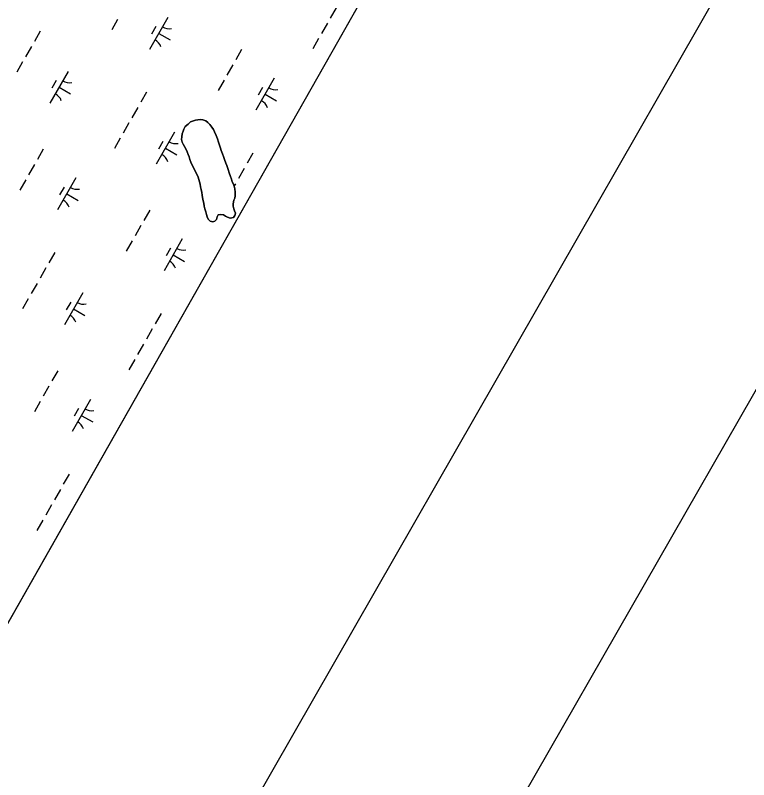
# Model space of a CAD drawing. Extents: x 3930721 to 3950824, y 220441 to 242861.
# Drawn here: x 3944950 to 3945945, y 228013 to 229050 of the extents above; entities that cross this region are included whole.
import ezdxf

# ---------------------------------------------------------------- set-up
doc = ezdxf.new("R2010")
doc.units = 0
for name, color, linetype in [('G-ANNO-NPLT', 7, 'Continuous'), ('V-ANNO-SYMB', 7, 'Continuous'), ('V-GRID-FRAM', 7, 'Continuous'), ('V-TOPO-SHOR', 7, 'Continuous'), ('V-WETL-SWMP', 7, 'Continuous')]:
    doc.layers.add(name, color=color, linetype=linetype)

msp = doc.modelspace()

# ---------------------------------------------------------------- linework, layer by layer
at = {"layer": 'G-ANNO-NPLT'}
msp.add_lwpolyline([(3940085.2, 242608.2), (3930974, 226699.2), (3941459.4, 220694), (3950570.7, 236603)], close=True, dxfattribs=at)
at = {"layer": 'V-ANNO-SYMB'}
msp.add_lwpolyline([(3939673.1, 241259.6), (3931452.2, 226905.4), (3941395.3, 221210.9), (3949616.1, 235565.1), (3939673.1, 241259.6)], dxfattribs=at)
at = {"layer": 'V-GRID-FRAM'}
msp.add_lwpolyline([(3948829, 235080.9), (3941569.4, 222286.8), (3934009.8, 226348.1), (3941449.6, 239338.6), (3948829, 235080.9)], dxfattribs=at)
at = {"layer": 'V-TOPO-SHOR'}
msp.add_lwpolyline([(3945187.7, 228851.3), (3945186.5, 228854.8), (3945185.3, 228858.5), (3945184.1, 228861.5), (3945182.7, 228865.2), (3945180.8, 228869.3), (3945179.4, 228872.3), (3945177.5, 228875.5), (3945176.1, 228878.5), (3945175.1, 228882), (3945175.6, 228885.5), (3945176.2, 228889.4), (3945177.3, 228893.1), (3945178.5, 228895.9), (3945180.3, 228899.4), (3945184, 228902.9), (3945187.2, 228905.7), (3945189.9, 228906.9), (3945194.1, 228908.1), (3945197.3, 228908.6), (3945201, 228909.1), (3945204, 228908.7), (3945208.2, 228907.1), (3945211, 228904.8), (3945213.6, 228902.3), (3945216.2, 228898.8), (3945218.5, 228895.4), (3945219.7, 228892.2), (3945222.1, 228887.3), (3945223.8, 228882.7), (3945225.2, 228878.3), (3945226.6, 228874.2), (3945227.8, 228870.2), (3945229, 228867), (3945230.7, 228862.4), (3945232.1, 228858.9), (3945233.5, 228854.8), (3945235.2, 228849.7), (3945236.4, 228846.5), (3945238.3, 228841.4), (3945240, 228836.5), (3945241.7, 228831.7), (3945242.9, 228828), (3945244, 228824.5), (3945245.5, 228821.3), (3945246.7, 228818.5), (3945247.6, 228815.1), (3945248.1, 228810.7), (3945247.9, 228805.6), (3945247.3, 228802.3), (3945246.2, 228799.5), (3945245.3, 228794.7), (3945245.1, 228791.4), (3945246, 228787.7), (3945247.2, 228785), (3945248.2, 228782), (3945247.3, 228778.7), (3945245.5, 228776.1), (3945241.3, 228775.4), (3945237.6, 228776.5), (3945235, 228778.1), (3945232, 228779.9), (3945228.3, 228780.4), (3945225, 228779.6), (3945223.7, 228776.8), (3945222.6, 228773.6), (3945220.5, 228771.3), (3945217.5, 228770.1), (3945214.2, 228771.2), (3945211.4, 228773.9), (3945209.8, 228777.2), (3945209.1, 228780.2), (3945208.1, 228783.6), (3945206.9, 228787.8), (3945205.9, 228791.5), (3945205.2, 228795.4), (3945204.5, 228798.7), (3945203.5, 228803.3), (3945203, 228806.3), (3945202.5, 228810.2), (3945201.8, 228814.1), (3945201, 228817.8), (3945200.3, 228821.3), (3945199.6, 228824.3), (3945198.6, 228827.6), (3945197.7, 228831), (3945187.7, 228851.3)], dxfattribs=at)
at = {"layer": 'V-WETL-SWMP'}
for p, q in [((3945923.3, 229960), (3944749.7, 227891.6)), ((3945384.9, 229060.5), (3945377, 229046.6)), ((3945088.5, 229044.8), (3945080.5, 229030.9)), ((3945156.6, 229047.6), (3945131.8, 229004.2)), ((3945140.5, 229035), (3945134.5, 229024.6)), ((3945373, 229039.7), (3945365.1, 229025.8)), ((3944983.5, 229028.9), (3944975.5, 229015)), ((3945144.2, 229025.9), (3945159.8, 229017)), ((3945361.1, 229018.9), (3945353.1, 229005)), ((3944971.5, 229008.1), (3944963.6, 228994.2)), ((3945256.7, 229003.8), (3945248.7, 228989.9)), ((3944959.6, 228987.3), (3944951.7, 228973.4)), ((3945244.8, 228983), (3945236.8, 228969.1)), ((3945021.4, 228974.4), (3944996.6, 228931)), ((3945005.3, 228961.8), (3944999.3, 228951.4)), ((3945232.8, 228962.2), (3945224.9, 228948.3)), ((3945301, 228965), (3945276.1, 228921.6)), ((3945009, 228952.7), (3945024.6, 228943.8)), ((3945284.8, 228952.3), (3945278.9, 228941.9)), ((3945127.8, 228946.3), (3945119.8, 228932.4)), ((3945288.5, 228943.3), (3945304.2, 228934.3)), ((3945115.9, 228925.4), (3945107.9, 228911.5)), ((3945194.1, 228908.1), (3945189.9, 228906.9)), ((3945197.3, 228908.6), (3945194.1, 228908.1)), ((3945201, 228909.1), (3945197.3, 228908.6)), ((3945204, 228908.7), (3945201, 228909.1)), ((3945208.2, 228907.1), (3945204, 228908.7)), ((3945103.9, 228904.6), (3945096, 228890.7)), ((3945180.3, 228899.4), (3945178.5, 228895.9)), ((3945184, 228902.9), (3945180.3, 228899.4)), ((3945187.2, 228905.7), (3945184, 228902.9)), ((3945189.9, 228906.9), (3945187.2, 228905.7)), ((3945211, 228904.8), (3945208.2, 228907.1)), ((3945213.6, 228902.3), (3945211, 228904.8)), ((3945216.2, 228898.8), (3945213.6, 228902.3)), ((3945218.5, 228895.4), (3945216.2, 228898.8)), ((3945165.8, 228891.8), (3945140.9, 228848.4)), ((3945176.2, 228889.4), (3945175.6, 228885.5)), ((3945177.3, 228893.1), (3945176.2, 228889.4)), ((3945178.5, 228895.9), (3945177.3, 228893.1)), ((3945219.7, 228892.2), (3945218.5, 228895.4)), ((3945222.1, 228887.3), (3945219.7, 228892.2)), ((3945223.8, 228882.7), (3945222.1, 228887.3)), ((3945092, 228883.8), (3945084.1, 228869.9)), ((3945149.6, 228879.1), (3945143.7, 228868.7)), ((3945175.6, 228885.5), (3945175.1, 228882)), ((3945175.1, 228882), (3945176.1, 228878.5)), ((3945176.1, 228878.5), (3945177.5, 228875.5)), ((3945225.2, 228878.3), (3945223.8, 228882.7)), ((3945226.6, 228874.2), (3945225.2, 228878.3)), ((3944987.6, 228868.7), (3944979.7, 228854.8)), ((3945153.3, 228870.1), (3945169, 228861.1)), ((3945177.5, 228875.5), (3945179.4, 228872.3)), ((3945179.4, 228872.3), (3945180.8, 228869.3)), ((3945180.8, 228869.3), (3945182.7, 228865.2)), ((3945227.8, 228870.2), (3945226.6, 228874.2)), ((3945229, 228867), (3945227.8, 228870.2)), ((3945230.7, 228862.4), (3945229, 228867)), ((3945182.7, 228865.2), (3945184.1, 228861.5)), ((3945184.1, 228861.5), (3945185.3, 228858.5)), ((3945185.3, 228858.5), (3945186.5, 228854.8)), ((3945232.1, 228858.9), (3945230.7, 228862.4)), ((3945233.5, 228854.8), (3945232.1, 228858.9)), ((3945272.1, 228863.6), (3945264.2, 228849.7)), ((3944975.7, 228847.9), (3944967.8, 228834)), ((3945186.5, 228854.8), (3945187.7, 228851.3)), ((3945187.7, 228851.3), (3945197.7, 228831)), ((3945235.2, 228849.7), (3945233.5, 228854.8)), ((3945236.4, 228846.5), (3945235.2, 228849.7)), ((3945238.3, 228841.4), (3945236.4, 228846.5)), ((3945240, 228836.5), (3945238.3, 228841.4)), ((3945241.7, 228831.7), (3945240, 228836.5)), ((3945260.2, 228842.8), (3945252.3, 228828.9)), ((3944963.8, 228827), (3944955.8, 228813.2)), ((3945031.9, 228829.9), (3945007.1, 228786.5)), ((3945197.7, 228831), (3945198.6, 228827.6)), ((3945198.6, 228827.6), (3945199.6, 228824.3)), ((3945242.9, 228828), (3945241.7, 228831.7)), ((3945244, 228824.5), (3945242.9, 228828)), ((3945015.8, 228817.2), (3945009.8, 228806.8)), ((3945199.6, 228824.3), (3945200.3, 228821.3)), ((3945200.3, 228821.3), (3945201, 228817.8)), ((3945201, 228817.8), (3945201.8, 228814.1)), ((3945245.5, 228821.3), (3945244, 228824.5)), ((3945246.7, 228818.5), (3945245.5, 228821.3)), ((3945248.3, 228821.9), (3945246.5, 228818.9)), ((3945247.6, 228815.1), (3945246.7, 228818.5)), ((3945248.1, 228810.7), (3945247.6, 228815.1)), ((3945019.5, 228808.2), (3945035.1, 228799.2)), ((3945201.8, 228814.1), (3945202.5, 228810.2)), ((3945202.5, 228810.2), (3945203, 228806.3)), ((3945203, 228806.3), (3945203.5, 228803.3)), ((3945247.3, 228802.3), (3945247.9, 228805.6)), ((3945247.9, 228805.6), (3945248.1, 228810.7)), ((3945203.5, 228803.3), (3945204.5, 228798.7)), ((3945204.5, 228798.7), (3945205.2, 228795.4)), ((3945205.2, 228795.4), (3945205.9, 228791.5)), ((3945245.1, 228791.4), (3945245.3, 228794.7)), ((3945245.3, 228794.7), (3945246.2, 228799.5)), ((3945246.2, 228799.5), (3945247.3, 228802.3)), ((3945132, 228786), (3945124, 228772.1)), ((3945205.9, 228791.5), (3945206.9, 228787.8)), ((3945206.9, 228787.8), (3945208.1, 228783.6)), ((3945208.1, 228783.6), (3945209.1, 228780.2)), ((3945246, 228787.7), (3945245.1, 228791.4)), ((3945247.2, 228785), (3945246, 228787.7)), ((3945248.2, 228782), (3945247.2, 228785)), ((3945209.1, 228780.2), (3945209.8, 228777.2)), ((3945209.8, 228777.2), (3945211.4, 228773.9)), ((3945211.4, 228773.9), (3945214.2, 228771.2)), ((3945220.5, 228771.3), (3945222.6, 228773.6)), ((3945222.6, 228773.6), (3945223.7, 228776.8)), ((3945223.7, 228776.8), (3945225, 228779.6)), ((3945225, 228779.6), (3945228.3, 228780.4)), ((3945228.3, 228780.4), (3945232, 228779.9)), ((3945232, 228779.9), (3945235, 228778.1)), ((3945235, 228778.1), (3945237.6, 228776.5)), ((3945237.6, 228776.5), (3945241.3, 228775.4)), ((3945241.3, 228775.4), (3945245.5, 228776.1)), ((3945245.5, 228776.1), (3945247.3, 228778.7)), ((3945247.3, 228778.7), (3945248.2, 228782)), ((3945120, 228765.2), (3945112.1, 228751.3)), ((3945214.2, 228771.2), (3945217.5, 228770.1)), ((3945217.5, 228770.1), (3945220.5, 228771.3)), ((3945108.1, 228744.4), (3945100.2, 228730.5)), ((3945176.2, 228747.2), (3945151.4, 228703.8)), ((3945160.1, 228734.5), (3945154.1, 228724.1)), ((3945003.1, 228728.5), (3944995.1, 228714.6)), ((3945163.8, 228725.5), (3945179.4, 228716.6)), ((3944991.2, 228707.7), (3944983.2, 228693.8)), ((3944979.2, 228686.8), (3944971.3, 228672.9)), ((3945041.1, 228674), (3945016.2, 228630.6)), ((3944967.3, 228666), (3944959.3, 228652.1)), ((3945024.9, 228661.3), (3945018.9, 228650.9)), ((3945028.6, 228652.3), (3945044.2, 228643.3)), ((3945147.4, 228645.8), (3945139.5, 228631.9)), ((3945135.5, 228625), (3945127.5, 228611.1)), ((3945123.6, 228604.2), (3945115.6, 228590.3)), ((3945111.6, 228583.3), (3945103.7, 228569.5)), ((3945007.3, 228568.3), (3944999.3, 228554.4)), ((3944995.3, 228547.4), (3944987.4, 228533.6)), ((3944983.4, 228526.6), (3944975.5, 228512.7)), ((3945051.5, 228529.4), (3945026.7, 228486)), ((3945035.4, 228516.8), (3945029.4, 228506.4)), ((3945039.1, 228507.7), (3945054.7, 228498.8)), ((3945022.7, 228428), (3945014.8, 228414.2)), ((3945010.8, 228407.2), (3945002.8, 228393.3)), ((3944998.8, 228386.4), (3944990.9, 228372.5)), ((3944986.9, 228365.6), (3944979, 228351.7))]:
    msp.add_line(p, q, dxfattribs=at)
for centre, start, end in [((3945158.1, 229049.8), 239.4279, 280.9715), ((3945130.7, 229001.8), 19.4279, 60.9715), ((3945022.9, 228976.6), 239.4279, 280.9715), ((3945302.5, 228967.1), 239.4279, 280.9715), ((3944995.5, 228928.6), 19.4279, 60.9715), ((3945275, 228919.2), 19.4279, 60.9715), ((3945167.3, 228893.9), 239.4279, 280.9715), ((3945139.8, 228846), 19.4279, 60.9715), ((3945033.4, 228832), 239.4279, 280.9715), ((3945006, 228784.1), 19.4279, 60.9715), ((3945177.8, 228749.4), 239.4279, 280.9715), ((3945150.3, 228701.4), 19.4279, 60.9715), ((3945042.6, 228676.1), 239.4279, 280.9715), ((3945015.1, 228628.2), 19.4279, 60.9715), ((3945053, 228531.6), 239.4279, 280.9715), ((3945025.6, 228483.6), 19.4279, 60.9715)]:
    msp.add_arc(centre, 17.6, start, end, dxfattribs=at)

doc.saveas('drawing.dxf')
